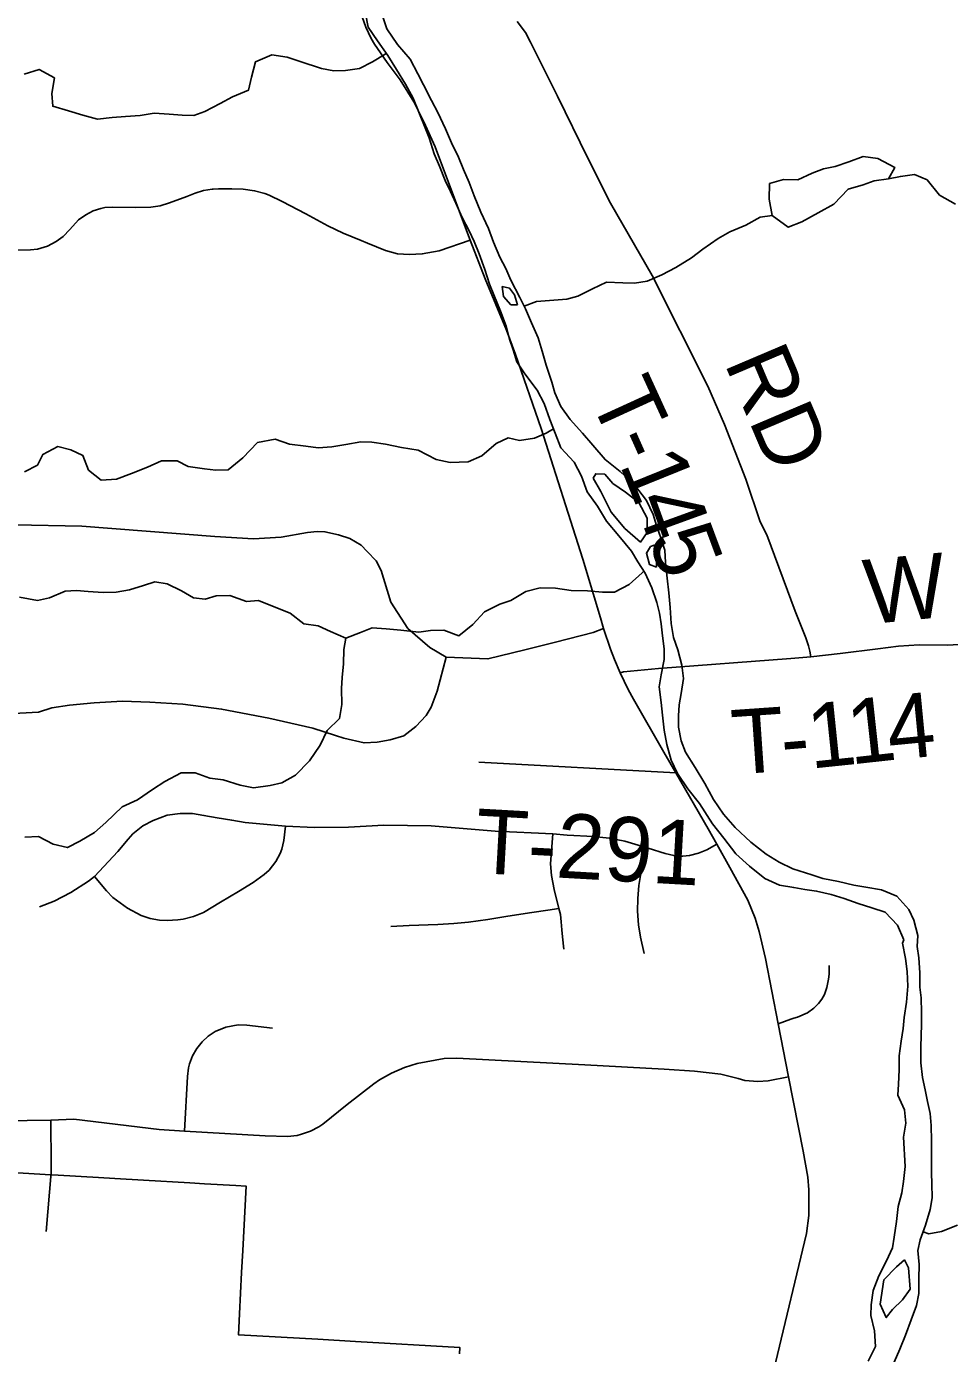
# Model space of a CAD drawing. Extents: x 114843 to 284848, y 317643 to 566895.
# Drawn here: x 190189 to 194482, y 461391 to 467566 of the extents above; entities that cross this region are included whole.
import ezdxf

# ---------------------------------------------------------------- set-up
doc = ezdxf.new("R2010")
doc.units = 0
for name, color, linetype in [('GM_X_Corporation', 7, 'Continuous'), ('GM_X_Major_River', 7, 'Continuous'), ('GM_X_Minor_Lake', 7, 'Continuous'), ('GM_X_Minor_River', 7, 'Continuous'), ('GM_X_State_Route', 7, 'Continuous'), ('GM_X_Township_Road', 7, 'Continuous'), ('GM_X_Township_Road_Text', 7, 'Continuous')]:
    doc.layers.add(name, color=color, linetype=linetype)

msp = doc.modelspace()

# ---------------------------------------------------------------- linework, layer by layer
at = {"layer": 'GM_X_Corporation'}
msp.add_lwpolyline([(190096.7, 462234.6), (190275.6, 462223.9), (190335.5, 462220.7), (190523.5, 462209.6), (190599.4, 462205.1), (190733.2, 462197.3), (190947.8, 462184.7), (191016.7, 462180.7), (191162.5, 462172.1), (191210, 462169.3), (191194.4, 461870.5), (191189, 461768), (191179, 461575.7), (191174.1, 461477.6), (191543.6, 461457.1), (191719.5, 461446), (192203.6, 461418.6), (192203, 461388.6)], dxfattribs=at)
at = {"layer": 'GM_X_Major_River'}
for points in [[(191765, 467626.6), (191777.1, 467562.5), (191821.1, 467498.5), (191869.1, 467430.4), (191909.2, 467366.4), (191951.2, 467298.3), (191987.2, 467232.3), (192017.3, 467160.2), (192039.3, 467102.2), (192061.4, 467048.1), (192085.4, 466974.1), (192109.4, 466916), (192135.5, 466849.9), (192161.5, 466797.9), (192185.6, 466743.8), (192215.6, 466677.8), (192247.6, 466615.7), (192271.7, 466565.7), (192293.7, 466507.6), (192319.8, 466435.5), (192341.8, 466367.5), (192361.8, 466317.4), (192393.9, 466241.4), (192419.9, 466171.3), (192436, 466111.2), (192452, 466061.1), (192470.1, 466005.1), (192506.1, 465949), (192564.2, 465873), (192596.2, 465810.9), (192622.2, 465736.8), (192648.3, 465672.8), (192674.3, 465604.7)], [(193186.8, 464787.9), (193182.7, 464862), (193176.7, 464930), (193168.6, 464998.1), (193160.5, 465072.2), (193158.5, 465128.3), (193140.4, 465182.4), (193118.4, 465244.4), (193104.3, 465294.5), (193072.3, 465360.6), (193016.2, 465432.6), (192950.2, 465494.7), (192880.2, 465550.7), (192822.2, 465616.8), (192774.2, 465672.8), (192718.2, 465736.9), (192674.1, 465796.9), (192646.1, 465861), (192632.1, 465911.1), (192606, 465989.1), (192587.9, 466055.2), (192567.9, 466117.3), (192537.9, 466187.4), (192509.8, 466251.4), (192483.8, 466305.5), (192441.7, 466385.6), (192417.7, 466439.6), (192389.7, 466491.7), (192361.6, 466561.7), (192337.6, 466625.8), (192301.5, 466701.9), (192271.5, 466777.9), (192247.4, 466840), (192221.4, 466900.1), (192197.3, 466958.1), (192165.3, 467024.2), (192137.3, 467090.2), (192101.2, 467166.3), (192073.2, 467222.3), (192035.1, 467294.4), (192009.1, 467346.4), (191973.1, 467414.5), (191915, 467482.5), (191865, 467554.6), (191847, 467606.6)], [(192401.8, 466355.5), (192407.8, 466309.4), (192441.8, 466271.4), (192471.8, 466271.4)], [(192471.8, 466271.4), (192457.8, 466317.5), (192435.8, 466347.5), (192401.8, 466355.5)], [(192674.3, 465604.7), (192736.4, 465538.6), (192770.4, 465472.6), (192796.5, 465400.5), (192844.5, 465334.4), (192886.5, 465264.4), (192944.6, 465196.3), (193002.6, 465124.2), (193032.6, 465074.2), (193066.6, 465022.1), (193096.7, 464954), (193120.7, 464885.9), (193132.8, 464835.9), (193140.8, 464785.8), (193146.9, 464729.7), (193154.9, 464669.7), (193155, 464619.6), (193141.1, 464549.5), (193131.1, 464493.4), (193141.2, 464419.3), (193147.3, 464361.2), (193155.3, 464291.1), (193167.4, 464225), (193187.4, 464150.9), (193217.5, 464088.9), (193265.5, 464018.8), (193319.6, 463950.7), (193379.6, 463854.6), (193431.7, 463788.5), (193487.7, 463716.5), (193551.7, 463658.4), (193623.7, 463600.4), (193691.7, 463570.3), (193757.6, 463558.4), (193809.6, 463550.4), (193863.6, 463542.4), (193931.6, 463526.4), (193991.5, 463508.4), (194057.5, 463484.4), (194121.5, 463464.4), (194183.5, 463444.4), (194239.5, 463384.3), (194269.5, 463316.2)], [(193076.4, 465210.4), (193076.4, 465278.5), (193036.3, 465350.5), (192974.3, 465398.6), (192916.3, 465438.6), (192878.3, 465482.6), (192836.3, 465484.6), (192824.4, 465464.6)], [(192824.4, 465464.6), (192860.4, 465402.5), (192908.5, 465306.4), (192972.5, 465230.4), (193044.5, 465166.3), (193076.4, 465210.4)], [(193090.5, 465146.3), (193072.5, 465114.2), (193086.6, 465062.2), (193118.6, 465050.2)], [(193118.6, 465050.2), (193118.5, 465088.2), (193108.5, 465152.3), (193090.5, 465146.3)], [(194191.8, 461275), (194251.6, 461411.2), (194277.5, 461475.4), (194303.4, 461547.5), (194329.3, 461613.6), (194339.2, 461669.7), (194339.2, 461737.8), (194341.1, 461803.9), (194335, 461870), (194345, 461920.1), (194370.9, 461988.2), (194392.8, 462060.3), (194400.7, 462114.4), (194400.6, 462180.5), (194398.6, 462230.6), (194398.4, 462380.8), (194396.4, 462451), (194392.3, 462507), (194380.3, 462563.1), (194368.2, 462617.2), (194356.1, 462675.3), (194348.1, 462743.4), (194348, 462815.5), (194351.9, 462923.7), (194351.8, 462977.8), (194349.8, 463045.9), (194343.7, 463095.9), (194343.6, 463162), (194339.6, 463232.1), (194331.5, 463284.2), (194335.5, 463336.3), (194315.4, 463406.4), (194293.4, 463456.5), (194237.3, 463518.5), (194165.4, 463548.5), (194093.4, 463560.5), (194037.4, 463570.5), (193965.5, 463586.5), (193893.5, 463600.5), (193841.5, 463618.5), (193753.6, 463646.5), (193689.6, 463676.5), (193629.6, 463714.5), (193557.6, 463770.6), (193485.6, 463838.6), (193431.5, 463900.7), (193383.5, 463968.8), (193343.4, 464042.9), (193299.4, 464117), (193253.4, 464189), (193233.3, 464241.1), (193221.3, 464305.2), (193221.2, 464357.3), (193225.2, 464409.3), (193233.1, 464461.4), (193245, 464531.5), (193237, 464593.6), (193218.9, 464665.7), (193198.8, 464721.8), (193186.8, 464787.9)], [(194269.5, 463316.2), (194263.6, 463300.2), (194277.6, 463228.1), (194285.7, 463168), (194287.8, 463099.9), (194281.8, 463025.8), (194271.9, 462953.7), (194266, 462903.6), (194258, 462843.5), (194248.1, 462775.4), (194248.2, 462711.3), (194244.3, 462643.2), (194242.3, 462593.1), (194272.4, 462525), (194278.4, 462462.9), (194268.5, 462396.8), (194276.6, 462260.6), (194268.7, 462190.5), (194260.8, 462138.4), (194242.9, 462074.3), (194235, 462004.2), (194225, 461932.1), (194217.1, 461882), (194189.2, 461821.9), (194153.3, 461751.7), (194127.4, 461683.6), (194117.4, 461617.5), (194115.5, 461567.4), (194133.6, 461495.3), (194137.6, 461423.2), (194103.7, 461355.1)], [(194272.1, 461825.8), (194235.2, 461793.8), (194177.3, 461733.7), (194159.4, 461619.5), (194187.5, 461557.4), (194217.4, 461595.5)], [(194217.4, 461595.5), (194263.3, 461639.6), (194299.2, 461689.7), (194291.1, 461789.9), (194272.1, 461825.8)]]:
    msp.add_lwpolyline(points, dxfattribs=at)
at = {"layer": 'GM_X_Minor_Lake'}
for points in [[(194197.7, 466857.6), (194227.2, 466909.9), (194149, 466951.4), (194081, 466960.9), (194013.2, 466936.4), (193949.5, 466914), (193895.6, 466903.6), (193843.8, 466883.2), (193776.1, 466852.7), (193710.1, 466854.2), (193644.3, 466835.7)], [(193644.3, 466835.7), (193643, 466762.4), (193657.4, 466685.6), (193731.8, 466632), (193795.6, 466656.5), (193871.2, 466699.1), (193944.8, 466739.7), (194010.2, 466808.2), (194080, 466828.8), (194131.8, 466847.1), (194197.7, 466857.6)]]:
    msp.add_lwpolyline(points, dxfattribs=at)
at = {"layer": 'GM_X_Minor_River'}
for points in [[(191861.7, 467441), (191857.3, 467437.9), (191797.6, 467401.4), (191737.9, 467371), (191672, 467360.5), (191618.1, 467360.1), (191560.1, 467369.7), (191461.9, 467403.1), (191401.8, 467422.7), (191329.8, 467434.2), (191254.1, 467401.6), (191234.7, 467329.4), (191221.1, 467269.2), (191147.4, 467238.6), (191089.7, 467208.2), (191018.1, 467169.6), (190966.3, 467151.3), (190912.3, 467152.9), (190852.3, 467158.5), (190782.3, 467162), (190716.5, 467151.5), (190648.6, 467147), (190586.7, 467142.6), (190518.8, 467134.1), (190450.7, 467153.6), (190384.6, 467173.2), (190310.5, 467194.7), (190306, 467254.7), (190319.5, 467326.9), (190247.2, 467366.4), (190177.5, 467343.9)], [(192503.4, 466264.7), (192561.5, 466285.4), (192641.3, 466291.9), (192701.3, 466296.4), (192753.1, 466310.7), (192820.8, 466345.2), (192886.5, 466375.8), (192962.4, 466372.3), (193016.4, 466370.7), (193076.3, 466381.1), (193144, 466409.6), (193209.7, 466444.1), (193281.3, 466488.7), (193334.9, 466529.1), (193406.5, 466579.7), (193460.2, 466610.1), (193533.9, 466640.7), (193601.6, 466679.2), (193657.4, 466685.6), (193731.8, 466632), (193795.6, 466656.5), (193871.2, 466699.1), (193944.8, 466739.7), (194010.2, 466808.2), (194080, 466828.8), (194131.8, 466847.1), (194197.7, 466857.6), (194253.5, 466868), (194319.4, 466876.5), (194377.5, 466852.9), (194436, 466781.2), (194510.3, 466739.6)], [(192639.9, 465693.5), (192606.1, 465672.8), (192552.3, 465650.4), (192482.5, 465639.9), (192428.4, 465651.6), (192372.7, 465625.1), (192307.2, 465568.6), (192243.4, 465540.1), (192159.5, 465537.5), (192093.5, 465551.1), (192011.2, 465594.6), (191933.2, 465606), (191859.1, 465621.5), (191795.1, 465631.1), (191743.1, 465632.8), (191673.3, 465620.3), (191609.4, 465609.8), (191545.5, 465605.3), (191487.5, 465612.9), (191411.5, 465622.4), (191345.4, 465646), (191263.6, 465629.4), (191194.2, 465558.8), (191126.7, 465502.3), (191068.7, 465501.9), (191016.7, 465507.5), (190940.7, 465519), (190888.6, 465544.7), (190816.6, 465544.2), (190750.9, 465515.7), (190677.2, 465485.1), (190607.5, 465458.6), (190535.6, 465454.1), (190477.3, 465501.8), (190450.8, 465569.7), (190394.6, 465595.3), (190334.5, 465610.9), (190264.9, 465574.4), (190239.3, 465524.2), (190179.6, 465493.7)], [(193060.5, 465031.5), (193052.7, 465023), (192991.2, 464968.5), (192923.5, 464934), (192867.5, 464933.6), (192797.6, 464939.1), (192721.6, 464940.6), (192649.6, 464952.1), (192577.6, 464953.6), (192511.8, 464937.1), (192442.2, 464894.6), (192390.4, 464878.2), (192318.7, 464841.6), (192265.2, 464783.2), (192199.7, 464730.6), (192129.5, 464756.2), (192067.6, 464755.8), (192013.7, 464747.4), (191929.7, 464756.8), (191861.7, 464762.3), (191795.7, 464767.9), (191742, 464745.5), (191674.2, 464719), (191602, 464750.5), (191545.9, 464776.2), (191477.9, 464785.7), (191415.5, 464835.4), (191333.4, 464868.8), (191267.2, 464894.4), (191211.3, 464890), (191135.1, 464917.6), (191071.2, 464917.1), (191019.4, 464900.7), (190965.4, 464906.4), (190909.2, 464940), (190843, 464971.6), (190785, 464981.2), (190733.1, 464964.8), (190667.4, 464944.3), (190605.5, 464933.9), (190545.6, 464931.5), (190475.6, 464937), (190421.6, 464940.6), (190367.7, 464938.3), (190296, 464907.7), (190240.1, 464895.3), (190156.1, 464910.8)], [(191674.2, 464719), (191664.6, 464666.9), (191663.1, 464600.7), (191657.6, 464536.6), (191654, 464484.5), (191654.6, 464410.4), (191645.1, 464346.3), (191587.6, 464289.8), (191554.1, 464221.4), (191504.7, 464149), (191439.3, 464082.4), (191375.6, 464045.9), (191321.8, 464033.6), (191243.9, 464023), (191181.9, 464034.6), (191103.7, 464060.1), (191041.7, 464067.7), (190973.6, 464093.3), (190907.7, 464092.8), (190832, 464052.2), (190774.4, 464015.8), (190704.8, 463967.2), (190633.1, 463934.7), (190557.7, 463862.1), (190504.1, 463815.6), (190436.5, 463775.1), (190378.8, 463744.7), (190312.7, 463760.2), (190244.5, 463795.8), (190180.6, 463793.4)], [(194359.1, 461957.2), (194385.2, 461947.3), (194445.1, 461957.7), (194518.8, 461988.3)]]:
    msp.add_lwpolyline(points, dxfattribs=at)
at = {"layer": 'GM_X_State_Route'}
msp.add_lwpolyline([(193672.5, 461347.8), (193816.4, 461949.4), (193827.5, 462032.8), (193828.1, 462152.6), (193823.3, 462211.3), (193800.9, 462332.6), (193733.2, 462677.9), (193685.2, 462925.3), (193625.6, 463228.2), (193596.9, 463354.9), (193578, 463415.8), (193543.6, 463500.7), (193460.6, 463651.8), (193400.1, 463760.2), (193360.1, 463831.9), (193209.7, 464092.4), (193153.1, 464189.2), (193012, 464435.3), (192987.8, 464480.5), (192950.3, 464558.2), (192923.7, 464620.2), (192905.3, 464668), (192873, 464765), (192859.1, 464814.5), (192776.4, 465086.5), (192582.1, 465695.2), (192463.9, 466039.5), (192421.5, 466153.2), (192322.1, 466391.1), (192251.6, 466571.2), (192170.5, 466790.5), (192089.1, 467006), (192037.5, 467122.2), (191989.7, 467215.6), (191926.7, 467317.4), (191866.3, 467399), (191807.3, 467483.7), (191792.2, 467510.3), (191767.4, 467563), (191750.1, 467611.6)], dxfattribs=at)
at = {"layer": 'GM_X_Township_Road'}
for p, q in [((192292.6, 464141.8), (193209.7, 464092.4)), ((190303.2, 462269.2), (190301.7, 462476.5))]:
    msp.add_line(p, q, dxfattribs=at)
for points in [[(193836.7, 464633.3), (193832.2, 464658.4), (193826.2, 464683.3), (193813.7, 464721.6), (193764.9, 464844.3), (193632.2, 465200.9), (193601.8, 465260.1), (193534.5, 465458.8), (193435.9, 465713.3), (193357.5, 465892.3), (193099.2, 466406.5), (192905, 466743.8), (192799.5, 466953.5), (192657.9, 467241.3), (192533.6, 467492.6), (192509.5, 467537.5), (192470.4, 467588.5)], [(190128.3, 466525.8), (190207.8, 466526.2), (190239, 466530.2), (190286.9, 466544), (190326.5, 466565.5), (190359.1, 466589.3), (190389.7, 466621.5), (190430, 466666.3), (190464.5, 466689.2), (190498.5, 466707.4), (190534.3, 466719.3), (190552.7, 466722.9), (190590.3, 466725.4), (190695.2, 466723.9), (190766.9, 466724.5), (190810.9, 466731.6), (190853.4, 466744.8), (190934.8, 466775.5), (190973.2, 466789.8), (191012.2, 466802.7), (191051.9, 466808.4), (191057, 466808.8)], [(191057, 466808.8), (191082.3, 466810.9), (191143.2, 466811.2), (191195.9, 466809.3), (191249.7, 466801.2), (191297.9, 466789.1), (191316.6, 466780.3)], [(191316.6, 466780.3), (191377.3, 466751.8), (191488.3, 466694.8), (191590.8, 466638.5), (191662, 466604.5), (191745, 466569.4)], [(191745, 466569.4), (191774.3, 466557), (191858.1, 466523.4), (191914.8, 466507.7), (191969.7, 466505.6), (192029.6, 466507.7), (192108.9, 466521.8), (192251.6, 466571.2)], [(190134.7, 465246.3), (190446.4, 465241.3), (191065.3, 465192.8), (191244.7, 465181.8), (191373, 465189.7), (191495.9, 465211.7), (191540.6, 465215.8), (191576.3, 465214.6), (191640.2, 465200.4), (191692.6, 465182.7), (191744.9, 465151.8), (191773.4, 465122.2), (191815.3, 465079.4), (191838, 465034.9), (191883.7, 464886.4), (191961.9, 464764.9), (192065.2, 464676.4), (192141.2, 464630.3), (192334.9, 464623.2), (192507, 464665.7), (192649.7, 464701.4), (192824.6, 464746.2), (192873, 464765)], [(192950.3, 464558.2), (192965.7, 464562.8), (193128.5, 464578.9), (193743.4, 464625.5), (193836.7, 464633.3), (193973.7, 464648), (194148.6, 464669), (194245.2, 464682.1), (194340.9, 464688.6), (194474.1, 464687.4), (194549.3, 464691.1), (194917.4, 464735.7), (194987.1, 464740.7), (195041.3, 464743.3), (195051.3, 464743.2), (195061.6, 464743)], [(189923.5, 464358.7), (190243.9, 464374.4), (190306.3, 464395.9), (190388.9, 464407), (190503.1, 464418.4), (190634.8, 464426.4), (190761.5, 464422), (190916.2, 464412.6), (191095.7, 464389.3), (191315.8, 464346.9), (191520.1, 464300.9), (191625.8, 464266.5), (191664, 464254.8), (191758.9, 464232.1), (191819.9, 464235.6), (191880.1, 464245.9), (191943.2, 464264.7), (191999.4, 464308.3), (192048.2, 464359.2), (192070.2, 464398.1), (192099.4, 464472.7), (192141.2, 464630.3)], [(193400.1, 463760.2), (193353.3, 463734.9), (193314, 463718.1), (193272.6, 463707.4), (193241, 463704.8), (193220.2, 463705.5), (193199.5, 463707.9), (193159, 463717.3), (193080.8, 463742.9), (192972.1, 463774.4), (192899.2, 463788.6), (192825.5, 463796.9), (192703.6, 463802.9), (192636.8, 463808.4), (192369.1, 463821.7), (192071.4, 463846.8), (191851, 463848.7), (191687, 463840.3), (191528.9, 463837.8), (191393.1, 463843.8), (191205, 463862.2), (191143.5, 463872.3), (191075.6, 463883.8), (191014.1, 463894.3), (190961, 463903), (190903.9, 463904.2), (190843, 463895.4), (190777.9, 463871.5), (190729.2, 463846.4), (190683.6, 463809.3), (190661.4, 463783.7), (190613.1, 463726.7), (190504.5, 463610.3), (190477.2, 463589.2), (190394.2, 463536.2), (190317.5, 463495.1), (190249.1, 463469.8)], [(191393.1, 463843.8), (191386.1, 463777.6), (191375.7, 463737.2), (191368.2, 463717.7), (191348.8, 463680.7), (191317.6, 463639.9), (191293.7, 463619.4), (191242.9, 463582.2), (191174, 463541.2), (191091.6, 463490.3), (191011.9, 463442.8), (190965.5, 463424.5), (190917.1, 463412.1), (190892.4, 463408.3), (190842.5, 463405.4), (190807.2, 463407.1), (190763.6, 463414.5), (190721.6, 463428.2), (190658.5, 463462.9), (190589.4, 463512.4), (190560.6, 463543.8), (190504.5, 463610.3)], [(192687.7, 463271.9), (192682.1, 463329.3), (192678.9, 463361.8), (192675.2, 463399.6), (192671.9, 463432.9), (192664.2, 463461.4), (192643.1, 463550.4), (192631.4, 463614.8), (192626.7, 463669.2), (192636.8, 463808.4)], [(193062.5, 463251.3), (193044.6, 463327.5), (193035.7, 463385.3), (193031.2, 463449.7), (193032, 463507.8), (193037.6, 463568), (193046.9, 463624.7), (193049.4, 463648.3), (193062, 463686.3), (193080.8, 463742.9)], [(191884, 463378), (191968.7, 463381.9), (192102.4, 463387.6), (192176.4, 463390.9), (192244.4, 463397), (192334.8, 463410.5), (192427.7, 463425.6), (192539.8, 463443.5), (192613.7, 463454.2), (192664.2, 463461.4)], [(193685.2, 462925.3), (193744.2, 462946.7), (193758, 462950.5), (193774.8, 462956.4), (193821.9, 462976.2), (193851.7, 462998.3), (193872.5, 463018.5), (193888.7, 463039.5), (193900, 463060.8), (193911.1, 463093.4), (193919.4, 463132.9), (193922.5, 463156.3), (193923, 463195.6)], [(190923.1, 462424.6), (190937.9, 462679.9), (190942.5, 462719.2), (190947.2, 462738.5), (190961.1, 462775.6), (190980.8, 462809.9), (191005.8, 462841.4), (191034.2, 462867.9), (191066.6, 462889.4), (191115.4, 462909.6), (191173.6, 462919.6), (191212.8, 462919.1), (191333.1, 462904.4)], [(189970.5, 462472.4), (190301.7, 462476.5), (190409, 462480.6), (190806.3, 462432.8), (190923.1, 462424.6), (191298.4, 462404), (191403, 462400), (191446.9, 462405.5), (191468.4, 462410.6), (191510, 462425.3), (191549, 462446), (191567.3, 462458.3), (191679.9, 462549.8), (191803.6, 462646.1), (191830.6, 462663.9), (191887.1, 462695.4), (191946.4, 462721.1), (192005.8, 462740.6), (192131.4, 462763.2), (192190.1, 462764.6), (192785.6, 462733.6), (193154.6, 462714), (193295.9, 462703.8), (193417.7, 462690.9), (193499.5, 462670.5), (193530.2, 462661.3), (193590.8, 462656.7), (193638, 462659.8), (193733.2, 462677.9)], [(190279.5, 461958.3), (190303.5, 462233), (190303.2, 462269.2)]]:
    msp.add_lwpolyline(points, dxfattribs=at)

# ---------------------------------------------------------------- texts
at = {"layer": 'GM_X_Township_Road_Text'}
for s, rotation, p in [('RD', 293.03116, (193432.4, 466002.1)), ('T', 294.5936, (192803.4, 465843.1)), ('-', 294.017, (192896.5, 465639.8)), ('1', 292.03617, (192945.5, 465529.8)), ('4', 289.94625, (193013.8, 465361.2)), ('5', 290.44171, (193077.8, 465184.8)), ('W', 5.47493, (194099.5, 464783.7)), ('1', 6.26172, (194022, 464131)), ('4', 5.50436, (194204.6, 464151.1)), ('T', 3.95567, (193478.4, 464084.8)), ('1', 5.90489, (193836.1, 464111.8)), ('-', 4.92744, (193707.8, 464100.7)), ('T-291', 356.76707, (192269.4, 463627.4))]:
    msp.add_text(s, height=300, rotation=rotation, dxfattribs=at).set_placement(p)

doc.saveas('drawing.dxf')
